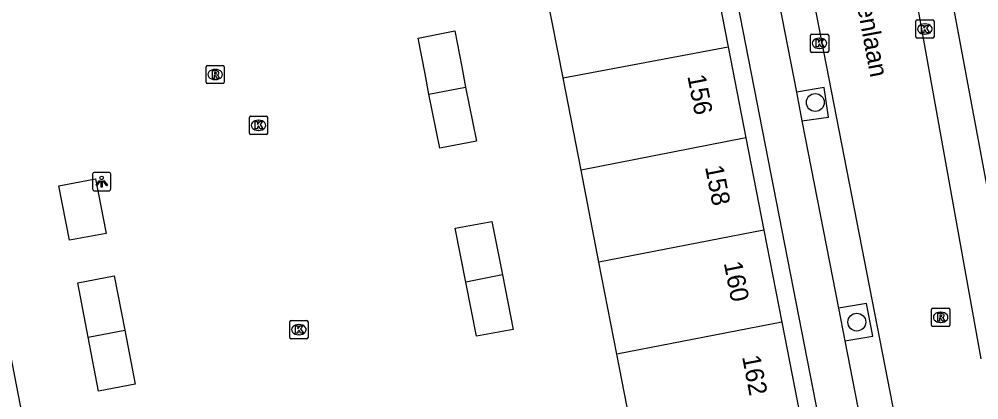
# Model space of a CAD drawing. Extents: x 160379 to 161131, y 383940 to 384849.
# Drawn here: x 160765.9 to 160818.4, y 384559.8 to 384580.7 of the extents above; entities that cross this region are included whole.
import ezdxf

# ---------------------------------------------------------------- set-up
doc = ezdxf.new("R2010")
doc.units = 0
for name, color, linetype in [('IMGEO_Boom', 7, 'Continuous'), ('IMGEO_Kolk', 7, 'Continuous'), ('IMGEO_Lichtpunt', 7, 'Continuous'), ('IMGEO_Openbare_ruimte_label', 7, 'Continuous'), ('IMGEO_Pand', 7, 'Continuous'), ('IMGEO_Pand_nummerreeks', 7, 'Continuous'), ('IMGEO_Parkeervlak_open', 7, 'Continuous'), ('IMGEO_Rijbaan_lokaal_open', 7, 'Continuous'), ('IMGEO_Rioolput', 7, 'Continuous'), ('IMGEO_Voetpad_open', 7, 'Continuous')]:
    doc.layers.add(name, color=color, linetype=linetype)

msp = doc.modelspace()

# ---------------------------------------------------------------- linework, layer by layer
at = {"layer": 'IMGEO_Boom'}
for centre in [(160809.476, 384576.109), (160811.748, 384564.085)]:
    msp.add_circle(centre, 0.489, dxfattribs=at)
at = {"layer": 'IMGEO_Kolk'}
for p, q in [((160815.051, 384580.627), (160815.903, 384580.627)), ((160814.976, 384579.701), (160814.976, 384580.553)), ((160815.464, 384580.407), (160815.489, 384580.407)), ((160815.977, 384580.553), (160815.977, 384579.701)), ((160809.208, 384578.922), (160809.208, 384579.774)), ((160809.283, 384579.848), (160810.135, 384579.848)), ((160809.696, 384579.628), (160809.721, 384579.628)), ((160810.209, 384579.774), (160810.209, 384578.922)), ((160815.903, 384579.627), (160815.051, 384579.627)), ((160815.487, 384579.847), (160815.462, 384579.847)), ((160809.719, 384579.068), (160809.694, 384579.068)), ((160810.135, 384578.848), (160809.283, 384578.848)), ((160778.501, 384574.432), (160778.501, 384575.284)), ((160778.576, 384575.358), (160779.428, 384575.358)), ((160778.989, 384575.138), (160779.014, 384575.138)), ((160779.502, 384575.284), (160779.502, 384574.432)), ((160779.428, 384574.358), (160778.576, 384574.358)), ((160779.012, 384574.578), (160778.987, 384574.578)), ((160780.711, 384563.246), (160780.711, 384564.098)), ((160780.786, 384564.172), (160781.638, 384564.172)), ((160781.199, 384563.952), (160781.224, 384563.952)), ((160781.712, 384564.098), (160781.712, 384563.246)), ((160781.222, 384563.392), (160781.197, 384563.392)), ((160781.638, 384563.172), (160780.786, 384563.172))]:
    msp.add_line(p, q, dxfattribs=at)
for points in [[(160815.051, 384580.627), (160815.903, 384580.627)], [(160814.976, 384579.701), (160814.976, 384580.553)], [(160815.297, 384580.327), (160815.42, 384580.327), (160815.42, 384580.176), (160815.55, 384580.327), (160815.714, 384580.327), (160815.568, 384580.176), (160815.721, 384579.927), (160815.569, 384579.927), (160815.484, 384580.091), (160815.42, 384580.024), (160815.42, 384579.927), (160815.297, 384579.927), (160815.297, 384580.327)], [(160815.977, 384580.553), (160815.977, 384579.701)], [(160809.208, 384578.922), (160809.208, 384579.774)], [(160809.283, 384579.848), (160810.135, 384579.848)], [(160810.209, 384579.774), (160810.209, 384578.922)], [(160815.903, 384579.627), (160815.051, 384579.627)], [(160809.529, 384579.548), (160809.652, 384579.548), (160809.652, 384579.397), (160809.782, 384579.548), (160809.946, 384579.548), (160809.8, 384579.397), (160809.953, 384579.148), (160809.801, 384579.148), (160809.716, 384579.312), (160809.652, 384579.245), (160809.652, 384579.148), (160809.529, 384579.148), (160809.529, 384579.548)], [(160810.135, 384578.848), (160809.283, 384578.848)], [(160778.501, 384574.432), (160778.501, 384575.284)], [(160778.576, 384575.358), (160779.428, 384575.358)], [(160778.822, 384575.058), (160778.945, 384575.058), (160778.945, 384574.907), (160779.075, 384575.058), (160779.239, 384575.058), (160779.093, 384574.907), (160779.246, 384574.658), (160779.094, 384574.658), (160779.009, 384574.822), (160778.945, 384574.755), (160778.945, 384574.658), (160778.822, 384574.658), (160778.822, 384575.058)], [(160779.502, 384575.284), (160779.502, 384574.432)], [(160779.428, 384574.358), (160778.576, 384574.358)], [(160780.711, 384563.246), (160780.711, 384564.098)], [(160780.786, 384564.172), (160781.638, 384564.172)], [(160781.032, 384563.872), (160781.155, 384563.872), (160781.155, 384563.721), (160781.285, 384563.872), (160781.449, 384563.872), (160781.303, 384563.721), (160781.456, 384563.472), (160781.304, 384563.472), (160781.219, 384563.636), (160781.155, 384563.569), (160781.155, 384563.472), (160781.032, 384563.472), (160781.032, 384563.872)], [(160781.712, 384564.098), (160781.712, 384563.246)], [(160781.638, 384563.172), (160780.786, 384563.172)]]:
    msp.add_lwpolyline(points, dxfattribs=at)
for centre, start, end in [((160815.053, 384580.551), 91.552, 178.448), ((160815.053, 384580.551), 91.552, 178.448), ((160815.901, 384580.551), 1.552, 88.448), ((160815.901, 384580.551), 1.552, 88.448), ((160809.285, 384579.772), 91.552, 178.448), ((160809.285, 384579.772), 91.552, 178.448), ((160810.133, 384579.772), 1.552, 88.448), ((160810.133, 384579.772), 1.552, 88.448), ((160815.053, 384579.703), 181.552, 268.448), ((160815.053, 384579.703), 181.552, 268.448), ((160815.901, 384579.703), 271.552, 358.448), ((160815.901, 384579.703), 271.552, 358.448), ((160809.285, 384578.924), 181.552, 268.448), ((160809.285, 384578.924), 181.552, 268.448), ((160810.133, 384578.924), 271.552, 358.448), ((160810.133, 384578.924), 271.552, 358.448), ((160778.578, 384575.282), 91.552, 178.448), ((160778.578, 384575.282), 91.552, 178.448), ((160779.426, 384575.282), 1.552, 88.448), ((160779.426, 384575.282), 1.552, 88.448), ((160778.578, 384574.434), 181.552, 268.448), ((160778.578, 384574.434), 181.552, 268.448), ((160779.426, 384574.434), 271.552, 358.448), ((160779.426, 384574.434), 271.552, 358.448), ((160780.788, 384564.096), 91.552, 178.448), ((160780.788, 384564.096), 91.552, 178.448), ((160781.636, 384564.096), 1.552, 88.448), ((160781.636, 384564.096), 1.552, 88.448), ((160780.788, 384563.248), 181.552, 268.448), ((160780.788, 384563.248), 181.552, 268.448), ((160781.636, 384563.248), 271.552, 358.448), ((160781.636, 384563.248), 271.552, 358.448)]:
    msp.add_arc(centre, 0.0765, start, end, dxfattribs=at)
for centre, major_axis, ratio, start_param, end_param in [((160815.463, 384580.127), (-0.387, 0.002), 0.722429, 4.712389, 7.853982), ((160815.488, 384580.127), (-0.39, 0.002), 0.717154, 1.570796, 4.712389), ((160809.695, 384579.348), (-0.387, 0.002), 0.722429, 4.712389, 7.853982), ((160809.72, 384579.348), (-0.39, 0.002), 0.717154, 1.570796, 4.712389), ((160778.988, 384574.858), (-0.387, 0.002), 0.722429, 4.712389, 7.853982), ((160779.013, 384574.858), (-0.39, 0.002), 0.717154, 1.570796, 4.712389), ((160781.198, 384563.672), (-0.387, 0.002), 0.722429, 4.712389, 7.853982), ((160781.223, 384563.672), (-0.39, 0.002), 0.717154, 1.570796, 4.712389)]:
    msp.add_ellipse(centre, major_axis=major_axis, ratio=ratio, start_param=start_param, end_param=end_param, dxfattribs=at)
at = {"layer": 'IMGEO_Lichtpunt'}
for p, q in [((160770.821, 384572.275), (160770.013, 384572.275)), ((160770.821, 384572.275), (160770.013, 384572.275)), ((160769.919, 384572.18), (160769.919, 384571.373)), ((160769.919, 384572.18), (160769.919, 384571.373)), ((160770.915, 384571.373), (160770.915, 384572.18)), ((160770.915, 384571.373), (160770.915, 384572.18)), ((160770.013, 384571.279), (160770.821, 384571.279)), ((160770.013, 384571.279), (160770.821, 384571.279))]:
    msp.add_line(p, q, dxfattribs=at)
for points in [[(160770.293, 384571.844), (160770.332, 384571.816), (160770.144, 384571.554), (160770.106, 384571.581), (160770.293, 384571.844)], [(160770.395, 384571.796), (160770.442, 384571.796), (160770.442, 384571.474), (160770.395, 384571.474), (160770.395, 384571.796)], [(160770.505, 384571.816), (160770.543, 384571.843), (160770.73, 384571.581), (160770.691, 384571.553), (160770.505, 384571.816)]]:
    msp.add_lwpolyline(points, dxfattribs=at)
msp.add_circle((160770.418, 384571.978), 0.0994, dxfattribs=at)
for centre, start, end in [((160770.013, 384572.18), 90, 180), ((160770.013, 384572.18), 90, 180), ((160770.821, 384572.18), 0, 90), ((160770.821, 384572.18), 0, 90), ((160770.013, 384571.373), 180, 270), ((160770.013, 384571.373), 180, 270), ((160770.821, 384571.373), 270, 0), ((160770.821, 384571.373), 270, 360)]:
    msp.add_arc(centre, 0.0946, start, end, dxfattribs=at)
at = {"layer": 'IMGEO_Pand'}
for points in [[(160801.195, 384588.667), (160803.34, 384586.156), (160804.705, 384579.154)], [(160795.673, 384577.454), (160794.768, 384582.1), (160794.236, 384582.722)], [(160788.327, 384576.563), (160788.122, 384577.668), (160787.735, 384579.636), (160789.741, 384580.031), (160790.129, 384578.057), (160790.334, 384576.952)], [(160795.673, 384577.454), (160804.705, 384579.154)], [(160804.705, 384579.154), (160805.677, 384574.166)], [(160790.334, 384576.952), (160790.93, 384573.986), (160788.923, 384573.597), (160788.327, 384576.563)], [(160788.327, 384576.563), (160790.334, 384576.952)], [(160796.655, 384572.409), (160795.673, 384577.454)], [(160805.677, 384574.166), (160796.655, 384572.409)], [(160805.677, 384574.166), (160806.66, 384569.122)], [(160797.637, 384567.365), (160796.655, 384572.409)], [(160770.077, 384571.927), (160770.662, 384568.942), (160768.658, 384568.576), (160768.08, 384571.54), (160770.077, 384571.927)], [(160790.347, 384566.271), (160789.765, 384569.221), (160791.774, 384569.589), (160792.347, 384566.665)], [(160806.66, 384569.122), (160797.637, 384567.365)], [(160806.66, 384569.122), (160807.644, 384564.078)], [(160798.62, 384562.321), (160797.637, 384567.365)], [(160769.677, 384563.262), (160769.108, 384566.238), (160771.108, 384566.61), (160771.676, 384563.645)], [(160792.347, 384566.665), (160792.931, 384563.682), (160790.928, 384563.32), (160790.347, 384566.271)], [(160792.347, 384566.665), (160790.347, 384566.271)], [(160807.644, 384564.078), (160798.62, 384562.321)], [(160807.644, 384564.078), (160808.627, 384559.034)], [(160771.676, 384563.645), (160772.244, 384560.68), (160770.243, 384560.304), (160769.677, 384563.262)], [(160769.677, 384563.262), (160771.676, 384563.645)], [(160763.614, 384556.19), (160763.517, 384556.686), (160766.42, 384557.254), (160765.425, 384562.342), (160762.522, 384561.774)], [(160799.602, 384557.277), (160798.62, 384562.321)]]:
    msp.add_lwpolyline(points, dxfattribs=at)
at = {"layer": 'IMGEO_Parkeervlak_open'}
for points in [[(160808.747, 384575.103), (160810.2, 384575.304), (160809.961, 384576.919), (160808.442, 384576.668)], [(160811.098, 384563.058), (160812.623, 384563.321), (160812.277, 384565.101), (160810.749, 384564.848)]]:
    msp.add_lwpolyline(points, dxfattribs=at)
at = {"layer": 'IMGEO_Rijbaan_lokaal_open'}
for points in [[(160808.395, 384586.778), (160818.024, 384537.321)], [(160818.551, 384562.065), (160814.64, 384583.89), (160814.28, 384585.825)]]:
    msp.add_lwpolyline(points, dxfattribs=at)
at = {"layer": 'IMGEO_Rioolput'}
for p, q in [((160776.127, 384577.212), (160776.127, 384578.064)), ((160776.202, 384578.138), (160777.054, 384578.138)), ((160777.128, 384578.064), (160777.128, 384577.212)), ((160776.615, 384577.918), (160776.64, 384577.918)), ((160777.054, 384577.138), (160776.202, 384577.138)), ((160776.638, 384577.358), (160776.613, 384577.358)), ((160815.838, 384563.922), (160815.838, 384564.774)), ((160815.913, 384564.848), (160816.765, 384564.848)), ((160816.326, 384564.628), (160816.351, 384564.628)), ((160816.839, 384564.774), (160816.839, 384563.922)), ((160816.765, 384563.848), (160815.913, 384563.848)), ((160816.349, 384564.068), (160816.324, 384564.068))]:
    msp.add_line(p, q, dxfattribs=at)
for points in [[(160776.127, 384577.212), (160776.127, 384578.064)], [(160776.202, 384578.138), (160777.054, 384578.138)], [(160777.128, 384578.064), (160777.128, 384577.212)], [(160776.716, 384577.836), (160776.464, 384577.838), (160776.464, 384577.438)], [(160776.464, 384577.438), (160776.588, 384577.438), (160776.588, 384577.6), (160776.599, 384577.6)], [(160776.642, 384577.757), (160776.588, 384577.757), (160776.588, 384577.676)], [(160776.588, 384577.676), (160776.64, 384577.676)], [(160776.646, 384577.571), (160776.717, 384577.438), (160776.857, 384577.438), (160776.792, 384577.564)], [(160777.054, 384577.138), (160776.202, 384577.138)], [(160815.838, 384563.922), (160815.838, 384564.774)], [(160815.913, 384564.848), (160816.765, 384564.848)], [(160816.427, 384564.546), (160816.175, 384564.548), (160816.175, 384564.148)], [(160816.353, 384564.467), (160816.299, 384564.467), (160816.299, 384564.386)], [(160816.299, 384564.386), (160816.351, 384564.386)], [(160816.839, 384564.774), (160816.839, 384563.922)], [(160816.765, 384563.848), (160815.913, 384563.848)], [(160816.175, 384564.148), (160816.299, 384564.148), (160816.299, 384564.31), (160816.31, 384564.31)], [(160816.357, 384564.281), (160816.428, 384564.148), (160816.568, 384564.148), (160816.503, 384564.274)]]:
    msp.add_lwpolyline(points, dxfattribs=at)
for centre, radius, start, end in [((160776.204, 384578.062), 0.0765, 91.552, 178.448), ((160776.204, 384578.062), 0.0765, 91.552, 178.448), ((160777.052, 384578.062), 0.0765, 1.552, 88.448), ((160777.052, 384578.062), 0.0765, 1.552, 88.448), ((160776.598, 384577.547), 0.0533, 26.0293, 88.6989), ((160776.624, 384577.865), 0.19, 274.7715, 282.9687), ((160776.648, 384577.661), 0.0964, 77.0061, 93.1865), ((160776.662, 384577.718), 0.0378, 276.6634, 79.6772), ((160776.715, 384577.726), 0.109, 350.3612, 89.416), ((160776.713, 384577.726), 0.112, 277.5842, 350.9817), ((160776.697, 384577.511), 0.108, 29.5134, 73.7905), ((160776.204, 384577.214), 0.0765, 181.552, 268.448), ((160776.204, 384577.214), 0.0765, 181.552, 268.448), ((160777.052, 384577.214), 0.0765, 271.552, 358.448), ((160777.052, 384577.214), 0.0765, 271.552, 358.448), ((160815.915, 384564.772), 0.0765, 91.552, 178.448), ((160815.915, 384564.772), 0.0765, 91.552, 178.448), ((160816.335, 384564.575), 0.19, 274.7715, 282.9687), ((160816.359, 384564.371), 0.0964, 77.0061, 93.1865), ((160816.373, 384564.428), 0.0378, 276.6634, 79.6772), ((160816.426, 384564.436), 0.109, 350.3612, 89.416), ((160816.424, 384564.436), 0.112, 277.5842, 350.9817), ((160816.763, 384564.772), 0.0765, 1.552, 88.448), ((160816.763, 384564.772), 0.0765, 1.552, 88.448), ((160815.915, 384563.924), 0.0765, 181.552, 268.448), ((160815.915, 384563.924), 0.0765, 181.552, 268.448), ((160816.309, 384564.257), 0.0533, 26.0293, 88.6989), ((160816.408, 384564.221), 0.108, 29.5134, 73.7905), ((160816.763, 384563.924), 0.0765, 271.552, 358.448), ((160816.763, 384563.924), 0.0765, 271.552, 358.448)]:
    msp.add_arc(centre, radius, start, end, dxfattribs=at)
for centre, major_axis, ratio, start_param, end_param in [((160776.614, 384577.638), (-0.387, 0.002), 0.722429, 4.712389, 7.853982), ((160776.639, 384577.638), (-0.39, 0.002), 0.717154, 1.570796, 4.712389), ((160816.325, 384564.348), (-0.387, 0.002), 0.722429, 4.712389, 7.853982), ((160816.35, 384564.348), (-0.39, 0.002), 0.717154, 1.570796, 4.712389)]:
    msp.add_ellipse(centre, major_axis=major_axis, ratio=ratio, start_param=start_param, end_param=end_param, dxfattribs=at)
at = {"layer": 'IMGEO_Voetpad_open'}
for points in [[(160814.707, 384533.039), (160805.221, 384581.626), (160804.227, 384586.696), (160801.827, 384589.484), (160785.555, 384608.533), (160784.593, 384609.659), (160759.221, 384639.361), (160756.612, 384642.415), (160753.096, 384646.531), (160752.089, 384647.71), (160738.611, 384663.488)], [(160816.147, 384586.236), (160816.904, 384582.075), (160819.973, 384565.541)], [(160807.162, 384583.224), (160808.442, 384576.668)], [(160808.442, 384576.668), (160808.747, 384575.103)], [(160808.747, 384575.103), (160810.749, 384564.848)], [(160810.749, 384564.848), (160811.098, 384563.058)], [(160811.098, 384563.058), (160813.217, 384552.203)]]:
    msp.add_lwpolyline(points, dxfattribs=at)

# ---------------------------------------------------------------- texts
at = {"layer": 'IMGEO_Openbare_ruimte_label'}
msp.add_text('Zeeheldenlaan', height=1, rotation=280.6021, dxfattribs=at).set_placement((160810.873, 384586.131))
at = {"layer": 'IMGEO_Pand_nummerreeks'}
for s, p in [('156', (160802.47, 384577.551)), ('158', (160803.439, 384572.58)), ('160', (160804.464, 384567.321)), ('162', (160805.465, 384562.187))]:
    msp.add_text(s, height=1, rotation=281.0292, dxfattribs=at).set_placement(p)

doc.saveas('drawing.dxf')
